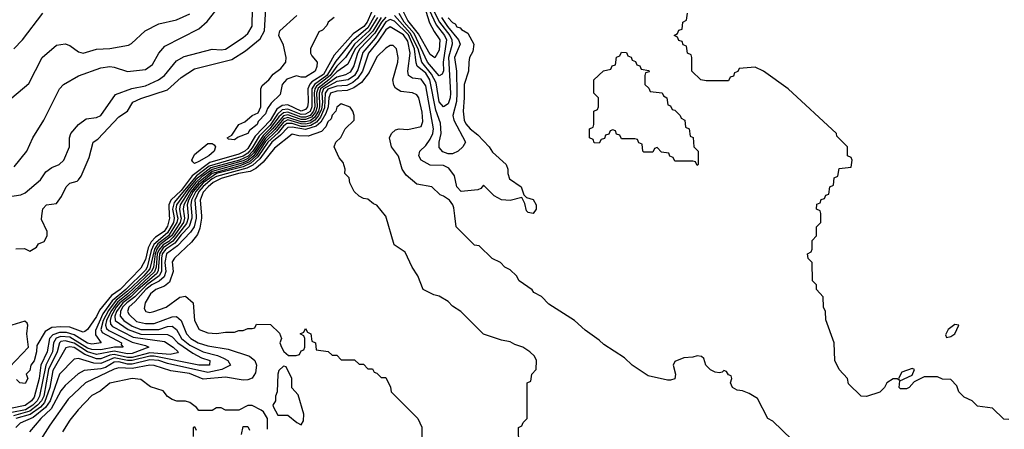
# Model space of a CAD drawing. Header units: inches. Extents: x 2380053 to 2584298, y 380219 to 546618.
# Tile 530 of 656: x 2512425 to 2516850, y 459042 to 460880. Entities that reach past the tile are written whole.
import ezdxf

# ---------------------------------------------------------------- set-up
doc = ezdxf.new("R2010")
doc.units = ezdxf.units.IN
doc.header["$MEASUREMENT"] = 0
doc.layers.add('C5415', color=7, linetype='Continuous')
doc.layers.add('C5416', color=7, linetype='Continuous')

msp = doc.modelspace()

# ---------------------------------------------------------------- linework, layer by layer
at = {"layer": 'C5415', "color": 2}
for points, elevation in [([(2513117.2, 460000), (2513119, 459990), (2513116, 459970), (2513090, 459923.7), (2513028.4, 459871.6), (2513015.6, 459844.4), (2512998.6, 459770), (2512990, 459756.5), (2512902.3, 459670), (2512841.2, 459618.8), (2512799.2, 459560.8), (2512765.4, 459485.4), (2512765.7, 459465.7), (2512790.7, 459430), (2512750, 459423.7), (2512730, 459428.2), (2512670, 459465.8), (2512636.1, 459476.1), (2512604.2, 459475.8), (2512574.3, 459465.7), (2512559.1, 459450), (2512548.6, 459390), (2512520.8, 459330), (2512513.1, 459270), (2512490, 459185.8), (2512478.3, 459170), (2512450, 459148), (2512384, 459136)], 14), ([(2513133.1, 460000), (2513135.3, 459990), (2513131.5, 459970), (2513093.7, 459910), (2513045.3, 459874.7), (2513030.3, 459850), (2513010, 459761.7), (2512982.7, 459730), (2512910, 459662.1), (2512859.1, 459620.9), (2512824.3, 459575.7), (2512799.9, 459530), (2512790.1, 459490.1), (2512796.4, 459476.4), (2512882, 459430), (2512881.3, 459421.3), (2512890.7, 459410), (2512851.2, 459411.2), (2512790, 459398.3), (2512750, 459399.9), (2512730, 459406.6), (2512650, 459455.2), (2512610, 459458.2), (2512589.1, 459450.9), (2512576.4, 459430), (2512572.2, 459390), (2512542, 459330), (2512514.4, 459190), (2512503.4, 459170), (2512483.5, 459150), (2512451, 459130), (2512390, 459117.3)], 18), ([(2513148.2, 460000), (2513150.1, 459990), (2513145.5, 459970), (2513106.8, 459910), (2513055.4, 459870), (2513041, 459850), (2513033.6, 459830), (2513026.4, 459770), (2513017.9, 459750), (2512910.5, 459649.5), (2512865.8, 459614.2), (2512834.1, 459570), (2512814.9, 459530), (2512810.7, 459510), (2512815, 459495), (2512825, 459485), (2512930, 459433.3), (2512990, 459418.3), (2513005.5, 459410), (2512930, 459382.2), (2512910, 459380.8), (2512850, 459392.6), (2512770, 459377.5), (2512729.9, 459389.9), (2512670, 459428.9), (2512630, 459439.3), (2512610, 459435.4), (2512603.5, 459430), (2512593.4, 459390), (2512554.9, 459310), (2512533, 459190), (2512523.4, 459170), (2512505.4, 459150), (2512470, 459123.3), (2512397.4, 459102.6)], 22), ([(2513181.5, 460000), (2513182.2, 459990), (2513174.9, 459965.1), (2513113.6, 459886.4), (2513070, 459856), (2513053.4, 459830), (2513047.2, 459752.8), (2513040.4, 459739.6), (2512957.2, 459670), (2512924, 459636), (2512888.1, 459610), (2512860.3, 459570), (2512852.8, 459550), (2512854.5, 459530), (2512912.3, 459490), (2512970, 459468.6), (2513090, 459467.3), (2513110, 459456.5), (2513135.5, 459430), (2513203.1, 459383.1), (2513242.5, 459362.5), (2513279.1, 459350), (2513278.8, 459330), (2513230.2, 459329.8), (2513030, 459369.9), (2513010, 459369.9), (2512930, 459350.3), (2512910, 459350.3), (2512850, 459362.5), (2512790, 459336.6), (2512758.2, 459338.2), (2512690, 459359.7), (2512670, 459356), (2512603.6, 459290), (2512561.4, 459170), (2512540.3, 459139.7), (2512485.3, 459094.7), (2512426.7, 459070), (2512407.9, 459050)], 30), ([(2513164.4, 460000), (2513165.8, 459990), (2513160.9, 459970), (2513115.4, 459904.6), (2513095, 459885), (2513069.9, 459870.1), (2513050, 459846.5), (2513043.1, 459830), (2513037.9, 459770), (2513031.6, 459748.4), (2512917, 459643), (2512874.7, 459610), (2512858.5, 459590), (2512836.6, 459550), (2512831.2, 459530), (2512833.2, 459513.2), (2512842.7, 459502.7), (2512935.7, 459455.7), (2513076.2, 459436.2), (2513115.3, 459410), (2513137.1, 459390), (2513134.4, 459385.6), (2513101.8, 459378.2), (2513010, 459385.3), (2512930, 459364.3), (2512910, 459364.3), (2512850, 459378), (2512830, 459375), (2512790, 459358.5), (2512770, 459357.6), (2512717.9, 459377.9), (2512670, 459408.4), (2512650, 459411.8), (2512632.3, 459407.7), (2512574.4, 459305.6), (2512561.2, 459230), (2512537.3, 459162.7), (2512518.2, 459141.8), (2512472, 459108), (2512408.1, 459090)], 26), ([(2512408.4, 459851.6), (2512447.3, 459852.7), (2512470, 459842), (2512500.4, 459859.6), (2512510, 459874), (2512534.6, 459885.4), (2512548, 459910), (2512548, 459930), (2512523.1, 459983.1), (2512525, 460000)], 10), ([(2513097.5, 460000), (2513097.9, 459990), (2513090, 459954.3), (2513073.8, 459930), (2513035.2, 459904.8), (2513016.2, 459883.8), (2513002.9, 459857.1), (2512990, 459803.6), (2512970, 459765.6), (2512876.5, 459670), (2512837.8, 459642.2), (2512783.7, 459576.3), (2512770, 459548.4), (2512730, 459489.5), (2512718.5, 459481.5), (2512710, 459478), (2512650, 459499.8), (2512610, 459502), (2512570, 459498.3), (2512539.3, 459480.7), (2512501.4, 459418.6), (2512500.5, 459390), (2512490, 459349), (2512474.8, 459330), (2512470, 459306), (2512454, 459290), (2512462, 459270), (2512450, 459248), (2512426, 459250), (2512410, 459266)], 10), ([(2513198.5, 460000), (2513199.4, 459990), (2513187.2, 459952.8), (2513150, 459914.5), (2513122.5, 459877.5), (2513081.9, 459850), (2513065.8, 459830), (2513061.8, 459810), (2513062.3, 459750), (2513052.3, 459730), (2512996.1, 459690), (2512942.8, 459637.2), (2512906.3, 459610), (2512887.2, 459590), (2512877.5, 459570), (2512876.8, 459550), (2512893.6, 459530), (2512930, 459505), (2512969.8, 459490.2), (2513050, 459489.5), (2513090, 459503.2), (2513110, 459505), (2513129.4, 459489.4), (2513152.9, 459450), (2513190, 459419.4), (2513249.8, 459390.2), (2513313.9, 459373.9), (2513341.5, 459361.5), (2513360.5, 459350), (2513372, 459330), (2513333.4, 459310), (2513270, 459297), (2513090, 459337.3), (2513050, 459351.1), (2513010, 459353.9), (2512930, 459334.9), (2512910, 459334.9), (2512870, 459344.1), (2512850, 459342.8), (2512810, 459319.2), (2512790, 459312.9), (2512714.4, 459305.6), (2512688.4, 459291.6), (2512630, 459238.7), (2512610, 459215.1), (2512566.2, 459133.8), (2512520.3, 459090), (2512468.5, 459030)], 34), ([(2513217.5, 460000), (2513218.3, 459990), (2513208.9, 459951.1), (2513193.3, 459926.7), (2513134.3, 459865.7), (2513085.4, 459830), (2513076.6, 459790), (2513081.2, 459750), (2513073.6, 459726.4), (2513052.6, 459707.4), (2513018.5, 459690), (2512992.4, 459670), (2512944.4, 459615.6), (2512914.9, 459590), (2512910.3, 459570), (2512917.3, 459557.3), (2512950, 459526.5), (2512990, 459516.5), (2513030, 459517.5), (2513110, 459547.1), (2513130, 459547.6), (2513150.2, 459530.2), (2513174.9, 459470), (2513194.6, 459450), (2513226.7, 459430), (2513270, 459416.2), (2513361.4, 459401.4), (2513457.3, 459370), (2513481.6, 459350), (2513488.7, 459330), (2513484.9, 459295.1), (2513470, 459272), (2513450, 459263.5), (2513430, 459262.6), (2513350, 459276.1), (2513250, 459267.1), (2513188.2, 459291.8), (2513104.7, 459304.7), (2513030, 459328.3), (2513010.5, 459330.5), (2512930, 459314.9), (2512870, 459318), (2512850, 459311.6), (2512720.5, 459250), (2512642.5, 459177.5), (2512559.9, 459060.1), (2512490.4, 458950)], 38), ([(2513241.9, 460000), (2513242.7, 459990), (2513234.8, 459945.2), (2513224, 459916), (2513197.6, 459882.4), (2513120.5, 459810), (2513110, 459793.2), (2513114.9, 459750), (2513098.2, 459701.8), (2513075.4, 459684.6), (2513037.3, 459670), (2513013, 459650), (2512988.5, 459610), (2512984.4, 459584.4), (2512992, 459570), (2513010, 459566.7), (2513028, 459570), (2513084, 459590), (2513144.8, 459635.2), (2513170, 459638.8), (2513204.7, 459610), (2513211, 459530), (2513231.3, 459490), (2513270, 459474.8), (2513310, 459471.3), (2513350, 459478), (2513390, 459478), (2513410, 459484.7), (2513430, 459484.7), (2513450, 459494), (2513470, 459494), (2513482, 459498), (2513490, 459514), (2513551.6, 459511.6), (2513592.7, 459472.7), (2513602, 459450), (2513594, 459430), (2513602, 459410), (2513611.6, 459391.6), (2513632.7, 459372.7), (2513667.3, 459372.7), (2513682, 459378), (2513690, 459394), (2513702, 459398), (2513706, 459410), (2513706, 459450), (2513702, 459462), (2513686, 459470), (2513702, 459478), (2513710, 459494), (2513718, 459478), (2513734, 459470), (2513738, 459438), (2513754, 459430), (2513758, 459398), (2513811.6, 459391.6), (2513830, 459374), (2513850, 459374), (2513870, 459354), (2513930, 459354), (2513950, 459334), (2513970, 459334), (2513990, 459314), (2514010, 459314), (2514018, 459298), (2514030, 459294), (2514050, 459274), (2514070, 459274), (2514091.6, 459231.6), (2514094, 459210), (2514214, 459090), (2514231.6, 459051.6), (2514234, 458950)], 42), ([(2514668, 458970), (2514666, 459050), (2514682, 459058), (2514687.3, 459072.7), (2514706, 459090), (2514706, 459250), (2514722, 459258), (2514726, 459290), (2514746, 459310), (2514748, 459350), (2514738, 459370), (2514718, 459390), (2514686, 459410), (2514650, 459422), (2514630, 459434), (2514590, 459442), (2514509.1, 459469.1), (2514408, 459570), (2514370, 459595.3), (2514350, 459615.3), (2514310, 459639), (2514285.6, 459645.6), (2514238, 459670), (2514214, 459730), (2514189, 459770), (2514157, 459837), (2514108.7, 459870), (2514070, 459998), (2514068.4, 460000)], 42), ([(2515895.8, 458995.8), (2515810, 459079), (2515788, 459090), (2515740.4, 459180.4), (2515703.1, 459203.1), (2515674, 459214), (2515650, 459217.2), (2515629.2, 459230), (2515619, 459250), (2515626, 459270), (2515622, 459282), (2515610, 459286), (2515602, 459302), (2515590, 459306), (2515582, 459298), (2515570, 459295.3), (2515550, 459299), (2515529.5, 459309.5), (2515508.7, 459330), (2515499, 459359), (2515489, 459369), (2515470, 459372.3), (2515450, 459365.2), (2515410, 459362), (2515370, 459346), (2515362, 459330), (2515372, 459290), (2515370, 459268), (2515350, 459262), (2515336.9, 459263.1), (2515250, 459282), (2515178, 459330), (2515143.1, 459363.1), (2515050, 459422), (2515030, 459442), (2514966.3, 459486.3), (2514918, 459530), (2514803.1, 459603.1), (2514770, 459638), (2514736.4, 459656.4), (2514728.4, 459668.4), (2514670, 459708), (2514658, 459730), (2514630, 459758), (2514606, 459770), (2514586, 459790), (2514548.9, 459808.9), (2514490, 459866), (2514468.9, 459868.9), (2514386, 459950), (2514380.1, 460000)], 38), ([(2516870, 459086), (2516847.3, 459087.3), (2516796.4, 459136.4), (2516730, 459146), (2516706, 459170), (2516670, 459186), (2516646, 459210), (2516636.4, 459236.4), (2516610, 459266), (2516572.7, 459267.3), (2516550, 459278), (2516490, 459278), (2516444.7, 459255.3), (2516422, 459230), (2516410, 459224), (2516383.1, 459223.1), (2516378, 459230), (2516380.4, 459259.6), (2516435.3, 459284.7), (2516446, 459310), (2516435.3, 459315.3), (2516390, 459298), (2516374, 459270), (2516378, 459262), (2516368, 459268), (2516350, 459268.7), (2516322, 459250), (2516311, 459229), (2516290.9, 459209.1), (2516230, 459188.7), (2516206, 459190), (2516150, 459246), (2516146, 459270), (2516108, 459310), (2516088, 459350), (2516086, 459430), (2516047.3, 459532.7), (2516046, 459570), (2516038, 459590), (2516036.4, 459636.4), (2516006, 459670), (2516006, 459690), (2515988.4, 459708.4), (2515986, 459790), (2515968.4, 459808.4), (2515966, 459830), (2515982, 459838), (2515986, 459850), (2515986, 459890), (2516006, 459910), (2516006, 459950), (2516026, 459970), (2516026, 460000)], 34), ([(2512379, 459321), (2512464, 459410), (2512457.2, 459470), (2512462, 459510), (2512459, 459519), (2512448, 459528), (2512370, 459504)], 10), ([(2513538, 459042), (2513538, 459090), (2513520.4, 459120.4), (2513510, 459128), (2513470, 459148), (2513450, 459148), (2513410, 459128), (2513350, 459128), (2513330, 459138), (2513310, 459138), (2513290, 459126), (2513230, 459126), (2513220.4, 459140.4), (2513190, 459162), (2513170, 459168.7), (2513131.1, 459168.9), (2513110, 459175.3), (2513089.5, 459189.5), (2513070, 459215.3), (2513013.2, 459233.2), (2512970, 459265.2), (2512930, 459269.4), (2512830, 459249.3), (2512787, 459213), (2512750, 459194), (2512687.7, 459130), (2512650, 459082.7), (2512618, 459030)], 42), ([(2513206, 459010), (2513206, 459050), (2513210, 459054), (2513218, 459038)], 42), ([(2513422, 459018), (2513430, 459054), (2513450, 459054), (2513458, 459038)], 42)]:
    msp.add_lwpolyline(points, dxfattribs=dict(at, elevation=elevation))
for points, elevation in [([(2516627.1, 459512.9), (2516598, 459490), (2516585.4, 459465.4), (2516590, 459454), (2516610, 459458), (2516628, 459470), (2516646, 459510)], 34), ([(2513610, 459326), (2513590, 459306), (2513584.7, 459290), (2513582, 459210), (2513574, 459190), (2513574, 459170), (2513562, 459150), (2513563.6, 459143.6), (2513584.7, 459104.7), (2513630, 459104.7), (2513670, 459072), (2513690, 459062), (2513700.4, 459079.6), (2513702, 459110), (2513676.4, 459196.4), (2513648.4, 459228.4), (2513648, 459270), (2513622, 459322)], 42)]:
    msp.add_lwpolyline(points, close=True, dxfattribs=dict(at, elevation=elevation))
at = {"layer": 'C5416', "color": 2}
for points, elevation in [([(2512400.2, 460219.8), (2512457.2, 460290), (2512484, 460350), (2512534, 460430), (2512604, 460570), (2512622, 460590), (2512690, 460627.7), (2512790, 460664.9), (2512830, 460670.5), (2512850, 460668), (2512910, 460648), (2512990, 460657.1), (2513021.3, 460678.7), (2513050, 460730.8), (2513078, 460762), (2513230, 460839.1), (2513268.1, 460871.9), (2513329.7, 460950.3)], 18), ([(2512370, 460084.7), (2512430, 460094.3), (2512450, 460102.6), (2512519.1, 460160.9), (2512542.9, 460197.1), (2512570, 460217.3), (2512602, 460230), (2512624, 460250), (2512648.7, 460310), (2512648.7, 460350), (2512655.3, 460370), (2512689.6, 460410.4), (2512724.5, 460435.5), (2512770, 460442), (2512790, 460450.8), (2512855.1, 460544.9), (2512928.7, 460571.3), (2512990, 460583.9), (2513049.4, 460610), (2513075.1, 460630), (2513130, 460695.5), (2513164.2, 460715.8), (2513290, 460747.7), (2513330, 460744.4), (2513350, 460748.5), (2513430, 460800.7), (2513450, 460818.8), (2513469.3, 460850.7), (2513472, 460930)], 14), ([(2512389, 460530), (2512465.6, 460594.4), (2512526, 460710), (2512590, 460766), (2512630, 460771.3), (2512650, 460764.7), (2512690, 460736), (2512710, 460730.8), (2512770, 460748.4), (2512830, 460750.6), (2512913.8, 460766.2), (2512926.8, 460773.2), (2512989.4, 460830.6), (2513050, 460862), (2513130, 460879.3), (2513190, 460906.4)], 22), ([(2512399.3, 460750), (2512437.2, 460790), (2512528.7, 460910)], 26), ([(2512525, 460000), (2512528.4, 460031.6), (2512546, 460050), (2512590, 460056), (2512613.4, 460086.6), (2512633.2, 460130), (2512650, 460146.8), (2512684, 460156), (2512690, 460162), (2512702, 460178), (2512738, 460262), (2512755.3, 460330), (2512776.2, 460343.8), (2512870, 460444), (2512909.5, 460470.5), (2512934, 460510), (2512970, 460527.3), (2513090, 460565.5), (2513150, 460620.5), (2513210, 460659.3), (2513378.5, 460701.5), (2513439.3, 460740.7), (2513505.8, 460794.2), (2513525.1, 460830), (2513531.1, 460930)], 10), ([(2514005.7, 460914.3), (2513986.2, 460870), (2513972.1, 460850), (2513923.8, 460816.2), (2513838.9, 460721.1), (2513790, 460634), (2513738.4, 460601.6), (2513729.6, 460590.4), (2513719.3, 460570), (2513721, 460510), (2513718.5, 460490), (2513710, 460477.4), (2513690, 460469.9), (2513630, 460498.1), (2513604.4, 460495.6), (2513581.4, 460478.6), (2513550, 460427.7), (2513482.7, 460357.3), (2513450, 460302.4), (2513436.6, 460290), (2513410, 460277.2), (2513280.1, 460239.9), (2513200.2, 460179.8), (2513150, 460113.7), (2513103.9, 460070), (2513095.6, 460050), (2513097.5, 460000)], 10), ([(2514280.3, 460930), (2514311.1, 460870), (2514357.5, 460810), (2514367.1, 460790), (2514368.8, 460770), (2514352.5, 460710), (2514360.6, 460550), (2514359.3, 460530), (2514350, 460502.4), (2514330, 460489.7), (2514310, 460511.8), (2514296.9, 460596.9), (2514275.9, 460635.9), (2514231.7, 460690), (2514216, 460750), (2514180.4, 460820.4), (2514110, 460898.5)], 26), ([(2514264.7, 460924.7), (2514297.4, 460857.4), (2514334.7, 460810), (2514342.6, 460790), (2514328.7, 460690), (2514329.1, 460650.9), (2514323.7, 460636.3), (2514310, 460628.5), (2514257.3, 460690), (2514197.8, 460817.8), (2514153.3, 460870), (2514130, 460908.2)], 22), ([(2514242.2, 460942.2), (2514267, 460867), (2514287, 460827), (2514312.8, 460790), (2514310, 460744), (2514291.4, 460708.6), (2514270, 460724.2), (2514217.3, 460817.3), (2514170, 460876.1), (2514145, 460925)], 18), ([(2516026, 460000), (2516026, 460010), (2516022, 460022), (2516006, 460030), (2516007.3, 460052.7), (2516022, 460058), (2516027.3, 460072.7), (2516042, 460078), (2516047.3, 460092.7), (2516062, 460098), (2516066, 460130), (2516082, 460138), (2516086, 460170), (2516102, 460178), (2516107.3, 460212.7), (2516162, 460218), (2516166, 460250), (2516162, 460262), (2516146, 460270), (2516146, 460310), (2516098, 460358), (2516095.3, 460370), (2515878, 460570), (2515768, 460650), (2515730, 460668), (2515658, 460662), (2515652.7, 460647.3), (2515638, 460642), (2515632.7, 460627.3), (2515618, 460622), (2515610, 460606), (2515510, 460606), (2515486, 460610), (2515446, 460650), (2515446, 460710), (2515442, 460722), (2515426, 460730), (2515422, 460762), (2515407.3, 460767.3), (2515402, 460782), (2515387.3, 460787.3), (2515382, 460802), (2515366, 460810), (2515382, 460818), (2515387.3, 460832.7), (2515402, 460838), (2515406, 460870), (2515422, 460878), (2515426, 460910)], 34), ([(2514021, 460899), (2513990, 460843.6), (2513918.1, 460781.9), (2513845.3, 460694.7), (2513805.6, 460630), (2513749.6, 460590), (2513737.6, 460570), (2513738.1, 460490), (2513730, 460468), (2513710, 460456), (2513690, 460454.5), (2513630, 460478.9), (2513604.7, 460475.3), (2513583.7, 460456.3), (2513550, 460407.2), (2513501.8, 460358.2), (2513470, 460305.1), (2513450, 460281.1), (2513430, 460267.5), (2513277.1, 460222.9), (2513220.4, 460179.6), (2513119.6, 460060.4), (2513111.9, 460030), (2513117.2, 460000)], 14), ([(2514033.3, 460890), (2513995.9, 460830), (2513929, 460771), (2513889.7, 460710.3), (2513850, 460671.9), (2513821, 460630), (2513758.7, 460581.3), (2513751.6, 460570), (2513748.4, 460550), (2513751.9, 460490), (2513745, 460470), (2513730.4, 460450), (2513710, 460442.8), (2513690, 460442.7), (2513630, 460464.9), (2513610, 460462.8), (2513590, 460445), (2513550, 460391.5), (2513518.7, 460361.3), (2513472.1, 460290), (2513451.6, 460268.4), (2513412.9, 460250), (2513284.6, 460215.4), (2513217.4, 460162.6), (2513181, 460119), (2513130.1, 460050), (2513126.7, 460030), (2513133.1, 460000)], 18), ([(2514049.6, 460890.4), (2514011.4, 460828.6), (2513932.3, 460750), (2513899.6, 460680.4), (2513850, 460645.8), (2513815.1, 460610), (2513766.3, 460573.7), (2513759.5, 460550), (2513762.4, 460490), (2513754.4, 460465.6), (2513736.8, 460443.2), (2513710, 460431.9), (2513690, 460432.3), (2513630, 460453.2), (2513610, 460449.3), (2513561.5, 460390), (2513525.1, 460354.9), (2513476.9, 460283.1), (2513450, 460257), (2513430, 460246.8), (2513290, 460207.9), (2513244.3, 460175.7), (2513217.3, 460150), (2513187.1, 460112.9), (2513146.1, 460050), (2513142.7, 460030), (2513148.2, 460000)], 22), ([(2514070, 460892), (2514050.6, 460870), (2514020.4, 460819.6), (2513954.1, 460750), (2513943.1, 460730), (2513927.1, 460672.9), (2513910, 460645), (2513890, 460632.5), (2513850, 460622.9), (2513777, 460570), (2513770.4, 460550), (2513773, 460490), (2513767.2, 460470), (2513750, 460441.7), (2513730, 460427), (2513710, 460421.9), (2513690, 460422.5), (2513630, 460441.8), (2513610, 460435.9), (2513572.3, 460387.7), (2513530, 460347.2), (2513477, 460270), (2513451.8, 460248.2), (2513430, 460238.4), (2513290, 460198.8), (2513228.4, 460150), (2513195.3, 460110), (2513162.6, 460050), (2513160.3, 460030), (2513164.4, 460000)], 26), ([(2514320.4, 460890), (2514347.3, 460850), (2514397.8, 460790), (2514404.2, 460770), (2514379.7, 460710), (2514388.5, 460650), (2514390.1, 460549.9), (2514387.4, 460512.6), (2514371.6, 460450), (2514375.6, 460430), (2514428.4, 460330), (2514416.4, 460310), (2514395.8, 460290), (2514370, 460277.7), (2514350, 460277.7), (2514326.8, 460286.8), (2514310, 460306.6), (2514309.8, 460330), (2514319.8, 460370), (2514315.9, 460415.9), (2514294.7, 460474.7), (2514268.6, 460610), (2514250, 460640.2), (2514211.7, 460671.7), (2514206.2, 460686.2), (2514199.9, 460750), (2514172, 460812), (2514110, 460873.2), (2514090, 460880.8), (2514070, 460871), (2514022, 460798), (2513966.9, 460733.1), (2513944.1, 460655.9), (2513929.4, 460630), (2513901.7, 460610), (2513850, 460602.3), (2513791.1, 460570), (2513782.9, 460550), (2513785.7, 460510), (2513780.7, 460479.3), (2513768.1, 460450), (2513751.2, 460428.8), (2513730, 460416.3), (2513710, 460412.1), (2513690, 460412.8), (2513630, 460430.5), (2513610, 460420.9), (2513579.1, 460380.9), (2513530, 460333.7), (2513487.7, 460270), (2513457.7, 460242.3), (2513414.9, 460225.1), (2513290.6, 460190), (2513230, 460139.3), (2513205.3, 460110), (2513184.2, 460070), (2513178.4, 460050), (2513181.5, 460000)], 30), ([(2514350, 460888.9), (2514370, 460867.2), (2514381.7, 460861.7), (2514390, 460848.5), (2514404.1, 460844.1), (2514410, 460836), (2514439.5, 460819.5), (2514465.5, 460770), (2514462, 460738), (2514446.8, 460710), (2514442.8, 460690), (2514441.6, 460650), (2514422, 460590), (2514423.2, 460530), (2514418, 460470), (2514422, 460430), (2514430, 460413), (2514450, 460390.4), (2514483.9, 460363.9), (2514534.8, 460310), (2514550, 460286), (2514610.6, 460230.6), (2514618.8, 460210), (2514618.8, 460190), (2514625.8, 460165.8), (2514678, 460130), (2514690, 460094), (2514702, 460082), (2514733, 460073), (2514746, 460050), (2514746, 460030), (2514732, 460010), (2514710, 460015.3), (2514702.7, 460022.7), (2514695.3, 460055.3), (2514682, 460082), (2514630, 460069), (2514590, 460072.3), (2514557.2, 460090), (2514510, 460138), (2514498, 460122), (2514483.8, 460116.2), (2514409.8, 460109.8), (2514389.8, 460129.8), (2514379.4, 460179.4), (2514353.6, 460213.6), (2514330, 460225.6), (2514270, 460227.6), (2514229.3, 460250), (2514219.3, 460270), (2514222.7, 460290), (2514250, 460316.3), (2514270, 460343.8), (2514282.2, 460370), (2514284.4, 460390), (2514250, 460583.7), (2514230, 460614), (2514190, 460618), (2514172, 460630), (2514169.8, 460650), (2514180.6, 460730), (2514170, 460784), (2514150, 460811.7), (2514090, 460848.4), (2514070, 460834.2), (2514036.6, 460783.4), (2513992.9, 460730), (2513965.9, 460650), (2513943.7, 460616.3), (2513921.5, 460598.5), (2513894.7, 460585.3), (2513850, 460582.7), (2513810, 460569.2), (2513797.6, 460550), (2513794.5, 460485.5), (2513776.9, 460443.1), (2513759.1, 460420.9), (2513734, 460406), (2513710, 460400.7), (2513690, 460401.3), (2513650, 460414.1), (2513625.9, 460414.1), (2513610, 460402.9), (2513587, 460373), (2513540.4, 460330), (2513495.7, 460264.3), (2513464.3, 460235.7), (2513430, 460220.1), (2513310, 460189.6), (2513250, 460147.6), (2513216.8, 460110), (2513197.4, 460070), (2513193.9, 460050), (2513198.5, 460000)], 34), ([(2513838, 460890), (2513812, 460870), (2513806, 460854), (2513786, 460834), (2513770, 460826), (2513732, 460750), (2513732, 460730), (2513738, 460718), (2513762, 460690), (2513761, 460670), (2513753.4, 460650), (2513710, 460622), (2513690, 460622), (2513668.7, 460628.7), (2513626, 460614), (2513604, 460590), (2513595.6, 460544.4), (2513554.9, 460505.1), (2513538, 460482), (2513530, 460458), (2513496.4, 460423.6), (2513492, 460410), (2513457.6, 460382.4), (2513450, 460369.6), (2513406.4, 460353.6), (2513390, 460341.2), (2513364, 460344), (2513358, 460350), (2513378.6, 460361.4), (2513409.5, 460410.5), (2513437.5, 460422.5), (2513469.4, 460450.6), (2513497.2, 460462.8), (2513508.7, 460490), (2513509.2, 460570), (2513515.1, 460584.9), (2513544, 460610), (2513564.1, 460635.9), (2513598, 460662), (2513620.9, 460690), (2513622.7, 460710), (2513610, 460766), (2513589.3, 460809.3), (2513594, 460830), (2513670, 460898.8)], 6), ([(2514380.1, 460000), (2514375.9, 460035.9), (2514372.3, 460050), (2514356, 460070), (2514330, 460089), (2514314, 460094), (2514278, 460130), (2514210, 460142.7), (2514162.6, 460182.6), (2514144.5, 460210), (2514127.5, 460267.5), (2514096, 460310), (2514086.6, 460350), (2514096, 460370), (2514114.2, 460385.8), (2514130, 460390.6), (2514170, 460388), (2514230, 460401), (2514236.1, 460423.9), (2514234, 460466), (2514218.4, 460530), (2514210, 460542.7), (2514190, 460551.8), (2514137.5, 460557.5), (2514113.6, 460573.6), (2514106, 460586), (2514102.4, 460610), (2514124.5, 460690), (2514126, 460710), (2514119, 460750), (2514104, 460764), (2514090, 460765.2), (2514070, 460752.3), (2514030, 460714), (2513996.1, 460643.9), (2513961.6, 460598.4), (2513926.1, 460573.9), (2513897.3, 460562.7), (2513850, 460559.9), (2513821.6, 460550), (2513814.4, 460530), (2513810.8, 460490), (2513800.6, 460459.4), (2513778.9, 460421.1), (2513758.1, 460401.9), (2513710, 460387.7), (2513650, 460397.8), (2513630, 460396.7), (2513597.8, 460362.2), (2513557.8, 460330), (2513503.9, 460256.1), (2513472.2, 460227.8), (2513446, 460214), (2513310, 460176.9), (2513290, 460166.3), (2513250, 460132.2), (2513229.7, 460110), (2513212.2, 460070), (2513217.5, 460000)], 38), ([(2514068.4, 460000), (2514030, 460048), (2514014.6, 460054.6), (2513990, 460075.3), (2513970, 460078), (2513950, 460088), (2513928.9, 460108.9), (2513908.4, 460148.4), (2513906, 460170), (2513886, 460190), (2513888, 460210), (2513879, 460239), (2513860.2, 460260.2), (2513838, 460310), (2513846, 460330), (2513868.4, 460351.6), (2513888, 460390), (2513928, 460430), (2513928, 460450), (2513922, 460470), (2513910, 460488), (2513870, 460502), (2513850, 460488), (2513845.5, 460470), (2513830, 460452.3), (2513824.2, 460435.8), (2513810, 460421.2), (2513800.9, 460399.1), (2513781.3, 460378.7), (2513721.7, 460358.3), (2513679.1, 460359.1), (2513650, 460366), (2513570, 460304.5), (2513519.3, 460240.7), (2513486.9, 460213.1), (2513460.7, 460199.3), (2513408.4, 460190), (2513330, 460167.3), (2513294.7, 460150), (2513271.4, 460130), (2513250, 460106.6), (2513236.2, 460070), (2513241.9, 460000)], 42)]:
    msp.add_lwpolyline(points, dxfattribs=dict(at, elevation=elevation))
for points, elevation in [([(2515470, 460226), (2515462, 460242), (2515450, 460246), (2515370, 460246), (2515362, 460262), (2515347.3, 460267.3), (2515342, 460282), (2515310, 460286), (2515290, 460306), (2515278, 460302), (2515270, 460286), (2515230, 460286), (2515226, 460290), (2515222, 460322), (2515207.3, 460327.3), (2515202, 460342), (2515190, 460346), (2515130, 460346), (2515122, 460362), (2515107.3, 460367.3), (2515102, 460382), (2515090, 460386), (2515078, 460382), (2515072.7, 460367.3), (2515058, 460362), (2515052.7, 460347.3), (2515038, 460342), (2515030, 460326), (2515007.3, 460327.3), (2515002, 460342), (2514986, 460350), (2514986, 460390), (2515002, 460398), (2515006, 460410), (2515006, 460470), (2515022, 460478), (2515026, 460490), (2515026, 460530), (2515006, 460550), (2515006, 460610), (2515048.4, 460651.6), (2515082, 460658), (2515087.3, 460672.7), (2515102, 460678), (2515107.3, 460712.7), (2515122, 460718), (2515130, 460734), (2515152.7, 460732.7), (2515158, 460718), (2515172.7, 460712.7), (2515178, 460698), (2515192.7, 460692.7), (2515198, 460678), (2515212.7, 460672.7), (2515218, 460658), (2515252.7, 460652.7), (2515254, 460646), (2515238, 460642), (2515234, 460630), (2515234, 460590), (2515252.7, 460572.7), (2515258, 460558), (2515312.7, 460552.7), (2515318, 460538), (2515334, 460530), (2515338, 460498), (2515350, 460494), (2515358, 460478), (2515370, 460474), (2515394, 460450), (2515398, 460438), (2515414, 460430), (2515418, 460398), (2515434, 460390), (2515438, 460358), (2515451.6, 460351.6), (2515454, 460310), (2515474, 460290), (2515474, 460230)], 34), ([(2513210, 460235.3), (2513202.7, 460242.7), (2513199, 460250), (2513210, 460276), (2513270, 460324.7), (2513290, 460324.7), (2513298.8, 460318.8), (2513304.7, 460310), (2513298.8, 460290), (2513274.8, 460270), (2513230, 460244.5)], 6)]:
    msp.add_lwpolyline(points, close=True, dxfattribs=dict(at, elevation=elevation))

doc.saveas('drawing.dxf')
